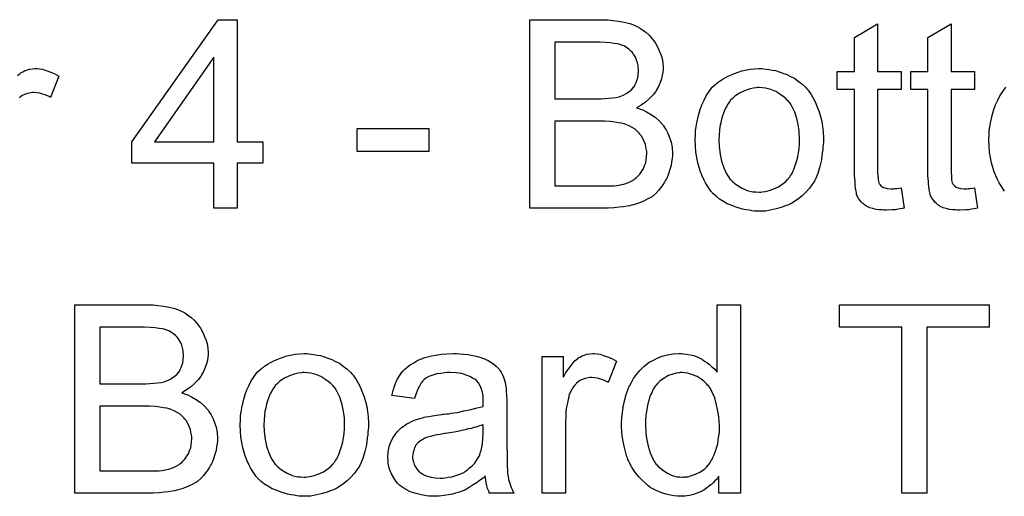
# Model space of a CAD drawing. Extents: x -1.5 to 9, y -3 to 5.
# Tile 319 of 368: x 5.2 to 5.6, y 2.8 to 3. Entities that reach past the tile are written whole.
import ezdxf

# ---------------------------------------------------------------- set-up
doc = ezdxf.new("R2010")
doc.units = 0
doc.layers.add('qfn16-30-34-a_mechanical_19', color=1, linetype='CONTINUOUS')

msp = doc.modelspace()

# ---------------------------------------------------------------- linework, layer by layer
at = {"layer": 'qfn16-30-34-a_mechanical_19', "color": 1}
for points in [[(5.281543, 2.951643), (5.292419, 2.951643), (5.292419, 2.942619), (5.281543, 2.942619), (5.281543, 2.923413), (5.271709, 2.923413), (5.271709, 2.942619), (5.236883, 2.942619), (5.236883, 2.951643), (5.27356, 3.003477), (5.281543, 3.003477), (5.281543, 2.951643)], [(5.437854, 3.003361), (5.43878, 3.003361), (5.440862, 3.00313), (5.443176, 3.002898), (5.445606, 3.002436), (5.448036, 3.001857), (5.450234, 3.001047), (5.45035, 3.001047), (5.450465, 3.000932), (5.45116, 3.000584), (5.452201, 3.000006), (5.453358, 2.999196), (5.454746, 2.998155), (5.45625, 2.996882), (5.457639, 2.995262), (5.458912, 2.993527), (5.459027, 2.993295), (5.459374, 2.992601), (5.459953, 2.991676), (5.460531, 2.990287), (5.46111, 2.988667), (5.461688, 2.986932), (5.462035, 2.984965), (5.462151, 2.982998), (5.462151, 2.982767), (5.462151, 2.982188), (5.462035, 2.981147), (5.461804, 2.979874), (5.461457, 2.97837), (5.460878, 2.97675), (5.460184, 2.975131), (5.459259, 2.973395), (5.459143, 2.973164), (5.458796, 2.972701), (5.458102, 2.971775), (5.457176, 2.97085), (5.456019, 2.969693), (5.454631, 2.96842), (5.452895, 2.967263), (5.450928, 2.966106), (5.451044, 2.966106), (5.451275, 2.96599), (5.451622, 2.965874), (5.452085, 2.965643), (5.453474, 2.96518), (5.455093, 2.96437), (5.456829, 2.963329), (5.458796, 2.962056), (5.460531, 2.960552), (5.462151, 2.958701), (5.462267, 2.95847), (5.46273, 2.957776), (5.463424, 2.956734), (5.464118, 2.955346), (5.464812, 2.953495), (5.465506, 2.951528), (5.465969, 2.949214), (5.466085, 2.946668), (5.466085, 2.946553), (5.466085, 2.946437), (5.466085, 2.945743), (5.465969, 2.944586), (5.465738, 2.943197), (5.465506, 2.941577), (5.465044, 2.939842), (5.464465, 2.937991), (5.463655, 2.93614), (5.463539, 2.935908), (5.463192, 2.93533), (5.46273, 2.93452), (5.462035, 2.933363), (5.46111, 2.932206), (5.460184, 2.930933), (5.459027, 2.92966), (5.457755, 2.928619), (5.457639, 2.928503), (5.457176, 2.928156), (5.456366, 2.927693), (5.455325, 2.927231), (5.454052, 2.926537), (5.452548, 2.925842), (5.450928, 2.925264), (5.448961, 2.924685), (5.44873, 2.924685), (5.448036, 2.924454), (5.446879, 2.924338), (5.445375, 2.924107), (5.443523, 2.923875), (5.441325, 2.923644), (5.438895, 2.923528), (5.436119, 2.923413), (5.405574, 2.923413), (5.405574, 3.003477), (5.437044, 3.003477), (5.437854, 3.003361)], [(5.553091, 2.981494), (5.563042, 2.981494), (5.563042, 2.973858), (5.553091, 2.973858), (5.553091, 2.939726), (5.553091, 2.939495), (5.553091, 2.939032), (5.553091, 2.938338), (5.553207, 2.937528), (5.553323, 2.935677), (5.553438, 2.934867), (5.553554, 2.934288), (5.55367, 2.934057), (5.554017, 2.933594), (5.55448, 2.933016), (5.55529, 2.932437), (5.555521, 2.932322), (5.5561, 2.93209), (5.557141, 2.931859), (5.558645, 2.931743), (5.559802, 2.931743), (5.56038, 2.931859), (5.56119, 2.931859), (5.562116, 2.931974), (5.563042, 2.93209), (5.564314, 2.923413), (5.564083, 2.923413), (5.56362, 2.923297), (5.56281, 2.923181), (5.561769, 2.923066), (5.560612, 2.922834), (5.559339, 2.922718), (5.556794, 2.922603), (5.555868, 2.922603), (5.554943, 2.922718), (5.553785, 2.922834), (5.552397, 2.92295), (5.551009, 2.923297), (5.549736, 2.923644), (5.548463, 2.924222), (5.548348, 2.924338), (5.548001, 2.92457), (5.547538, 2.924917), (5.546843, 2.925495), (5.546265, 2.926074), (5.545571, 2.926884), (5.544877, 2.927693), (5.544414, 2.928735), (5.544414, 2.928851), (5.544182, 2.929313), (5.544067, 2.930123), (5.543835, 2.93128), (5.543604, 2.932784), (5.543488, 2.93371), (5.543488, 2.934751), (5.543373, 2.936024), (5.543257, 2.937297), (5.543257, 2.938685), (5.543257, 2.940305), (5.543257, 2.973858), (5.535968, 2.973858), (5.535968, 2.981494), (5.543257, 2.981494), (5.543257, 2.995841), (5.553091, 3.001742), (5.553091, 2.981494)], [(5.584215, 2.981494), (5.594165, 2.981494), (5.594165, 2.973858), (5.584215, 2.973858), (5.584215, 2.939726), (5.584215, 2.939495), (5.584215, 2.939032), (5.584215, 2.938338), (5.58433, 2.937528), (5.584446, 2.935677), (5.584562, 2.934867), (5.584677, 2.934288), (5.584793, 2.934057), (5.58514, 2.933594), (5.585603, 2.933016), (5.586413, 2.932437), (5.586644, 2.932322), (5.587223, 2.93209), (5.588264, 2.931859), (5.589768, 2.931743), (5.590925, 2.931743), (5.591504, 2.931859), (5.592314, 2.931859), (5.593239, 2.931974), (5.594165, 2.93209), (5.595438, 2.923413), (5.595206, 2.923413), (5.594743, 2.923297), (5.593933, 2.923181), (5.592892, 2.923066), (5.591735, 2.922834), (5.590462, 2.922718), (5.587917, 2.922603), (5.586991, 2.922603), (5.586066, 2.922718), (5.584909, 2.922834), (5.58352, 2.92295), (5.582132, 2.923297), (5.580859, 2.923644), (5.579587, 2.924222), (5.579471, 2.924338), (5.579124, 2.92457), (5.578661, 2.924917), (5.577967, 2.925495), (5.577388, 2.926074), (5.576694, 2.926884), (5.576, 2.927693), (5.575537, 2.928735), (5.575537, 2.928851), (5.575306, 2.929313), (5.57519, 2.930123), (5.574959, 2.93128), (5.574727, 2.932784), (5.574611, 2.93371), (5.574611, 2.934751), (5.574496, 2.936024), (5.57438, 2.937297), (5.57438, 2.938685), (5.57438, 2.940305), (5.57438, 2.973858), (5.567091, 2.973858), (5.567091, 2.981494), (5.57438, 2.981494), (5.57438, 2.995841), (5.584215, 3.001742), (5.584215, 2.981494)], [(5.435193, 2.99399), (5.416218, 2.99399), (5.416218, 2.969924), (5.435887, 2.969924), (5.437391, 2.97004), (5.439011, 2.970155), (5.440631, 2.970271), (5.442251, 2.970503), (5.443523, 2.970734), (5.443755, 2.97085), (5.444218, 2.970965), (5.444912, 2.971312), (5.445837, 2.971775), (5.446763, 2.972238), (5.447804, 2.972932), (5.448846, 2.973858), (5.449655, 2.974783), (5.449771, 2.974899), (5.450003, 2.975246), (5.45035, 2.97594), (5.450697, 2.97675), (5.451044, 2.977676), (5.451391, 2.978833), (5.451622, 2.980221), (5.451738, 2.981725), (5.451738, 2.981957), (5.451738, 2.98242), (5.451622, 2.983114), (5.451507, 2.984039), (5.451275, 2.985196), (5.450928, 2.986353), (5.450465, 2.98751), (5.449771, 2.988667), (5.449655, 2.988783), (5.449424, 2.98913), (5.448961, 2.989709), (5.448383, 2.990287), (5.447573, 2.990981), (5.446647, 2.991676), (5.44549, 2.99237), (5.444218, 2.992833), (5.444102, 2.992833), (5.443523, 2.993064), (5.442713, 2.99318), (5.441441, 2.993411), (5.439705, 2.993642), (5.437738, 2.993758), (5.435193, 2.99399)], [(5.271709, 2.98751), (5.246486, 2.951643), (5.271709, 2.951643), (5.271709, 2.98751)], [(5.188521, 2.979758), (5.189562, 2.980684), (5.189678, 2.9808), (5.190025, 2.981031), (5.190719, 2.981378), (5.191413, 2.981725), (5.192339, 2.982073), (5.193496, 2.98242), (5.194653, 2.982651), (5.195925, 2.982767), (5.196735, 2.982767), (5.197777, 2.982651)], [(5.197777, 2.982651), (5.199049, 2.98242), (5.200553, 2.981957), (5.202173, 2.981378), (5.204024, 2.980568), (5.205991, 2.979527), (5.202405, 2.970503), (5.202289, 2.970618), (5.201826, 2.97085), (5.201132, 2.971197), (5.200206, 2.971544), (5.199165, 2.971891), (5.197892, 2.972238), (5.19662, 2.972469), (5.195347, 2.972585), (5.194768, 2.972585), (5.19419, 2.972469), (5.19338, 2.972354), (5.19257, 2.972122), (5.191529, 2.971775), (5.190488, 2.971312), (5.189562, 2.970618), (5.189446, 2.970503), (5.189099, 2.970271)], [(5.504844, 2.982651), (5.505886, 2.982535), (5.507043, 2.982304), (5.508315, 2.982073), (5.509819, 2.981841), (5.512943, 2.9808), (5.514563, 2.980221), (5.516183, 2.979411), (5.517803, 2.978602), (5.519423, 2.977445), (5.520927, 2.976287), (5.522431, 2.974899), (5.522547, 2.974783), (5.522778, 2.974552), (5.523125, 2.974089), (5.523588, 2.973511), (5.524166, 2.972701), (5.52486, 2.97166), (5.525555, 2.970503), (5.526249, 2.96923), (5.526943, 2.967841), (5.527637, 2.966106), (5.528332, 2.96437), (5.52891, 2.962403), (5.529373, 2.960321), (5.52972, 2.958123), (5.529951, 2.955809), (5.530067, 2.953263), (5.530067, 2.953148), (5.530067, 2.9528), (5.530067, 2.952222), (5.530067, 2.951412), (5.529951, 2.950486), (5.529836, 2.949329), (5.529836, 2.948172), (5.529604, 2.9469), (5.529257, 2.944007), (5.528563, 2.941115), (5.527753, 2.938222), (5.526596, 2.935561), (5.526596, 2.935445), (5.52648, 2.93533), (5.526249, 2.934983), (5.526017, 2.93452), (5.525208, 2.933363), (5.524166, 2.931974), (5.522778, 2.930355), (5.521042, 2.928735), (5.519075, 2.927115), (5.516761, 2.925611), (5.516646, 2.925611), (5.51653, 2.925495), (5.516183, 2.925264), (5.515605, 2.925032), (5.515026, 2.924801), (5.514332, 2.92457), (5.512596, 2.923875), (5.510629, 2.923297), (5.5082, 2.922718), (5.505654, 2.922256), (5.502877, 2.92214), (5.501721, 2.92214), (5.500795, 2.922256), (5.499754, 2.922371), (5.498597, 2.922603), (5.497208, 2.922834), (5.49582, 2.923066), (5.492696, 2.923991), (5.49096, 2.924685), (5.489341, 2.92538), (5.487721, 2.926305), (5.486101, 2.927346), (5.484597, 2.928503), (5.483093, 2.929892), (5.482977, 2.930008), (5.482746, 2.930239), (5.482399, 2.930702), (5.481936, 2.931396), (5.481357, 2.932206), (5.480779, 2.933131), (5.480085, 2.934288), (5.47939, 2.935677), (5.478696, 2.937181), (5.478002, 2.938916), (5.477423, 2.940768), (5.476845, 2.942735), (5.476382, 2.944933), (5.476035, 2.947247), (5.475804, 2.949792), (5.475688, 2.952453), (5.475688, 2.952685), (5.475688, 2.953148), (5.475804, 2.953957), (5.475804, 2.955114), (5.475919, 2.956387), (5.476151, 2.958007), (5.476382, 2.959627), (5.476845, 2.961478), (5.477308, 2.963329), (5.477886, 2.965296), (5.478581, 2.967379), (5.479506, 2.969345), (5.480432, 2.971197), (5.481704, 2.973048), (5.482977, 2.974783), (5.484597, 2.976287), (5.484713, 2.976403), (5.484944, 2.976519), (5.485407, 2.976866), (5.485985, 2.977329), (5.48668, 2.977792), (5.487605, 2.97837), (5.488531, 2.978949), (5.489688, 2.979527), (5.49096, 2.980106), (5.492349, 2.980684), (5.495473, 2.981725), (5.499059, 2.982535), (5.500911, 2.982651), (5.502877, 2.982767), (5.504034, 2.982767), (5.504844, 2.982651)], [(5.502877, 2.974668), (5.502183, 2.974668), (5.501605, 2.974552), (5.500332, 2.974436), (5.498597, 2.973974), (5.49663, 2.973279), (5.494547, 2.972354), (5.49258, 2.970965), (5.491539, 2.97004), (5.490613, 2.969114), (5.490613, 2.968998), (5.490382, 2.968883), (5.49015, 2.968536), (5.489803, 2.968073), (5.489456, 2.967494), (5.489109, 2.9668), (5.488646, 2.965874), (5.488184, 2.964949), (5.487721, 2.963792), (5.487258, 2.962635), (5.486911, 2.961247), (5.486564, 2.959742), (5.486217, 2.958123), (5.485985, 2.956387), (5.48587, 2.95442), (5.485754, 2.952453), (5.485754, 2.952338), (5.485754, 2.95199), (5.485754, 2.951412), (5.48587, 2.950602), (5.48587, 2.949677), (5.485985, 2.948635), (5.486332, 2.946206), (5.486911, 2.943429), (5.487837, 2.940652), (5.488993, 2.937991), (5.489803, 2.936834), (5.490613, 2.935677), (5.490729, 2.935677), (5.490845, 2.935445), (5.491539, 2.934867), (5.49258, 2.933941), (5.493969, 2.933016), (5.495704, 2.931974), (5.497787, 2.931049), (5.500216, 2.93047), (5.501489, 2.930355), (5.502877, 2.930239), (5.503572, 2.930239), (5.50415, 2.930355), (5.505423, 2.930586), (5.507158, 2.930933), (5.50901, 2.931627), (5.511092, 2.932553), (5.513059, 2.933941), (5.5141, 2.934867), (5.515026, 2.935793), (5.515142, 2.935908), (5.515257, 2.936024), (5.515489, 2.936371), (5.515836, 2.936834), (5.516183, 2.937412), (5.516646, 2.938106), (5.517109, 2.939032), (5.517571, 2.939958), (5.518034, 2.941115), (5.518381, 2.942387), (5.518844, 2.943776), (5.519191, 2.94528), (5.519538, 2.947015), (5.51977, 2.948751), (5.520001, 2.950718), (5.520001, 2.9528), (5.520001, 2.952916), (5.520001, 2.953263), (5.520001, 2.953842), (5.519885, 2.954536), (5.519885, 2.955461), (5.51977, 2.956503), (5.519423, 2.958932), (5.518844, 2.961478), (5.517918, 2.964255), (5.516646, 2.9668), (5.515952, 2.968073), (5.515026, 2.969114), (5.515026, 2.96923), (5.514795, 2.969345), (5.5141, 2.97004), (5.513059, 2.97085), (5.511671, 2.971891), (5.509935, 2.972932), (5.507853, 2.973858), (5.505539, 2.974436), (5.504266, 2.974552), (5.502877, 2.974668)], [(5.606892, 2.930702), (5.606429, 2.931396), (5.60585, 2.932206), (5.605272, 2.933131), (5.604578, 2.934288), (5.603884, 2.935677), (5.603189, 2.937181), (5.602495, 2.938916), (5.601917, 2.940768), (5.601338, 2.942735), (5.600875, 2.944933), (5.600528, 2.947247), (5.600297, 2.949792), (5.600181, 2.952453), (5.600181, 2.952685), (5.600181, 2.953148), (5.600297, 2.953957), (5.600297, 2.955114), (5.600413, 2.956387), (5.600644, 2.958007), (5.600875, 2.959627), (5.601338, 2.961478), (5.601801, 2.963329), (5.60238, 2.965296), (5.603074, 2.967379), (5.603999, 2.969345), (5.604925, 2.971197), (5.606198, 2.973048), (5.60747, 2.974783)], [(5.437276, 2.960437), (5.416218, 2.960437), (5.416218, 2.9329), (5.439011, 2.9329), (5.441441, 2.933016), (5.442482, 2.933131), (5.443408, 2.933247), (5.443523, 2.933247), (5.443986, 2.933363), (5.44468, 2.933479), (5.44549, 2.93371), (5.447457, 2.934404), (5.449424, 2.93533), (5.44954, 2.935445), (5.449887, 2.935677), (5.45035, 2.936024), (5.450928, 2.936487), (5.451507, 2.937181), (5.452317, 2.937875), (5.452895, 2.938801), (5.453589, 2.939842), (5.453705, 2.939958), (5.453821, 2.940305), (5.454052, 2.940999), (5.454399, 2.941809), (5.454746, 2.942735), (5.454978, 2.943892), (5.455093, 2.94528), (5.455209, 2.946668), (5.455209, 2.9469), (5.455209, 2.947363), (5.455093, 2.948288), (5.454862, 2.949329), (5.454631, 2.950486), (5.454168, 2.951759), (5.453589, 2.953032), (5.452779, 2.954305), (5.452664, 2.95442), (5.452317, 2.954883), (5.451854, 2.955461), (5.45116, 2.956156), (5.450234, 2.956966), (5.449077, 2.957776), (5.447804, 2.95847), (5.4463, 2.959048), (5.446069, 2.959164), (5.445606, 2.95928), (5.444565, 2.959511), (5.443292, 2.959742), (5.441672, 2.959974), (5.439705, 2.960205), (5.437276, 2.960437)], [(5.362881, 2.947478), (5.332451, 2.947478), (5.332451, 2.957313), (5.362881, 2.957313), (5.362881, 2.947478)], [(5.244982, 2.882409), (5.245908, 2.882409), (5.24799, 2.882177), (5.250304, 2.881946), (5.252734, 2.881483), (5.255164, 2.880904), (5.257362, 2.880095), (5.257478, 2.880095), (5.257593, 2.879979), (5.258288, 2.879632), (5.259329, 2.879053), (5.260486, 2.878243), (5.261874, 2.877202), (5.263378, 2.875929), (5.264767, 2.874309), (5.26604, 2.872574), (5.266155, 2.872343), (5.266502, 2.871648), (5.267081, 2.870723), (5.267659, 2.869334), (5.268238, 2.867715), (5.268816, 2.865979), (5.269163, 2.864012), (5.269279, 2.862045), (5.269279, 2.861814), (5.269279, 2.861235), (5.269163, 2.860194), (5.268932, 2.858921), (5.268585, 2.857417), (5.268007, 2.855798), (5.267312, 2.854178), (5.266387, 2.852442), (5.266271, 2.852211), (5.265924, 2.851748), (5.26523, 2.850822), (5.264304, 2.849897), (5.263147, 2.84874), (5.261759, 2.847467), (5.260023, 2.84631), (5.258056, 2.845153), (5.258172, 2.845153), (5.258403, 2.845037), (5.258751, 2.844922), (5.259213, 2.84469), (5.260602, 2.844227), (5.262221, 2.843418), (5.263957, 2.842376), (5.265924, 2.841104), (5.267659, 2.839599), (5.269279, 2.837748), (5.269395, 2.837517), (5.269858, 2.836823), (5.270552, 2.835781), (5.271246, 2.834393), (5.27194, 2.832542), (5.272635, 2.830575), (5.273097, 2.828261), (5.273213, 2.825715), (5.273213, 2.8256), (5.273213, 2.825484), (5.273213, 2.82479), (5.273097, 2.823633), (5.272866, 2.822244), (5.272635, 2.820625), (5.272172, 2.818889), (5.271593, 2.817038), (5.270783, 2.815187), (5.270668, 2.814955), (5.27032, 2.814377), (5.269858, 2.813567), (5.269163, 2.81241), (5.268238, 2.811253), (5.267312, 2.80998), (5.266155, 2.808708), (5.264883, 2.807666), (5.264767, 2.807551), (5.264304, 2.807204), (5.263494, 2.806741), (5.262453, 2.806278), (5.26118, 2.805584), (5.259676, 2.80489), (5.258056, 2.804311), (5.256089, 2.803733), (5.255858, 2.803733), (5.255164, 2.803501), (5.254007, 2.803385), (5.252503, 2.803154), (5.250651, 2.802923), (5.248453, 2.802691), (5.246024, 2.802575), (5.243247, 2.80246), (5.212702, 2.80246), (5.212702, 2.882524), (5.244172, 2.882524), (5.244982, 2.882409)], [(5.494894, 2.80246), (5.485754, 2.80246), (5.485754, 2.809749), (5.485638, 2.809633), (5.485523, 2.809402), (5.485175, 2.808939), (5.484713, 2.80836), (5.484134, 2.807782), (5.48344, 2.807088), (5.48263, 2.806278), (5.481589, 2.805468), (5.480547, 2.804658), (5.47939, 2.803848), (5.478002, 2.803154), (5.476498, 2.802575), (5.474994, 2.801997), (5.473258, 2.801534), (5.471407, 2.801303), (5.46944, 2.801187), (5.468746, 2.801187), (5.468283, 2.801303), (5.466895, 2.801419), (5.465275, 2.80165), (5.463308, 2.802113), (5.46111, 2.802807), (5.458912, 2.803733), (5.456713, 2.805005), (5.456597, 2.805005), (5.456482, 2.805237), (5.455788, 2.805699), (5.454746, 2.806625), (5.453474, 2.807782), (5.45197, 2.809286), (5.450465, 2.811137), (5.448961, 2.81322), (5.447689, 2.81565), (5.447689, 2.815765), (5.447573, 2.815997), (5.447457, 2.816344), (5.447226, 2.816807), (5.446994, 2.817501), (5.446647, 2.818311), (5.446416, 2.819121), (5.446185, 2.820162), (5.445606, 2.822476), (5.445028, 2.825137), (5.44468, 2.828145), (5.444565, 2.831385), (5.444565, 2.831501), (5.444565, 2.831732), (5.444565, 2.832195), (5.444565, 2.832889), (5.44468, 2.833583), (5.44468, 2.834509), (5.444912, 2.836591), (5.445259, 2.839021), (5.445837, 2.841682), (5.446532, 2.844459), (5.447457, 2.84712), (5.447457, 2.847236), (5.447573, 2.847467), (5.447804, 2.847814), (5.448036, 2.848277), (5.44873, 2.84955), (5.449655, 2.851169), (5.450812, 2.852905), (5.452317, 2.85464), (5.454052, 2.856492), (5.456135, 2.857996), (5.45625, 2.857996), (5.456366, 2.858111), (5.456713, 2.858343), (5.457176, 2.858574), (5.458333, 2.859153), (5.459953, 2.859963), (5.461804, 2.860657), (5.464002, 2.861235), (5.466432, 2.861698), (5.468977, 2.861814), (5.469903, 2.861814), (5.470829, 2.861698), (5.472101, 2.861582), (5.473605, 2.861235), (5.475225, 2.860888), (5.476845, 2.86031), (5.478349, 2.8595), (5.478581, 2.859384), (5.479043, 2.859153), (5.479738, 2.858574), (5.480663, 2.857996), (5.48182, 2.857186), (5.482861, 2.856145), (5.484018, 2.855103), (5.48506, 2.853831), (5.48506, 2.882524), (5.494894, 2.882524), (5.494894, 2.80246)], [(5.600297, 2.873037), (5.573917, 2.873037), (5.573917, 2.80246), (5.563273, 2.80246), (5.563273, 2.873037), (5.536893, 2.873037), (5.536893, 2.882524), (5.600297, 2.882524), (5.600297, 2.873037)], [(5.242321, 2.873037), (5.223346, 2.873037), (5.223346, 2.848971), (5.243015, 2.848971), (5.244519, 2.849087), (5.246139, 2.849203), (5.247759, 2.849318), (5.249379, 2.84955), (5.250651, 2.849781), (5.250883, 2.849897), (5.251346, 2.850012), (5.25204, 2.85036), (5.252966, 2.850822), (5.253891, 2.851285), (5.254932, 2.851979), (5.255974, 2.852905), (5.256784, 2.853831), (5.256899, 2.853946), (5.257131, 2.854293), (5.257478, 2.854988), (5.257825, 2.855798), (5.258172, 2.856723), (5.258519, 2.85788), (5.258751, 2.859269), (5.258866, 2.860773), (5.258866, 2.861004), (5.258866, 2.861467), (5.258751, 2.862161), (5.258635, 2.863087), (5.258403, 2.864244), (5.258056, 2.865401), (5.257593, 2.866558), (5.256899, 2.867715), (5.256784, 2.86783), (5.256552, 2.868177), (5.256089, 2.868756), (5.255511, 2.869334), (5.254701, 2.870029), (5.253775, 2.870723), (5.252618, 2.871417), (5.251346, 2.87188), (5.25123, 2.87188), (5.250651, 2.872111), (5.249842, 2.872227), (5.248569, 2.872458), (5.246833, 2.87269), (5.244867, 2.872805), (5.242321, 2.873037)], [(5.311972, 2.861698), (5.313014, 2.861582), (5.314171, 2.861351), (5.315444, 2.86112), (5.316948, 2.860888), (5.320072, 2.859847), (5.321691, 2.859269), (5.323311, 2.858459), (5.324931, 2.857649), (5.326551, 2.856492), (5.328055, 2.855335), (5.329559, 2.853946), (5.329675, 2.853831), (5.329906, 2.853599), (5.330253, 2.853136), (5.330716, 2.852558), (5.331294, 2.851748), (5.331989, 2.850707), (5.332683, 2.84955), (5.333377, 2.848277), (5.334071, 2.846889), (5.334765, 2.845153), (5.33546, 2.843418), (5.336038, 2.841451), (5.336501, 2.839368), (5.336848, 2.83717), (5.337079, 2.834856), (5.337195, 2.83231), (5.337195, 2.832195), (5.337195, 2.831848), (5.337195, 2.831269), (5.337195, 2.830459), (5.337079, 2.829534), (5.336964, 2.828377), (5.336964, 2.82722), (5.336732, 2.825947), (5.336385, 2.823054), (5.335691, 2.820162), (5.334881, 2.817269), (5.333724, 2.814608), (5.333724, 2.814493), (5.333608, 2.814377), (5.333377, 2.81403), (5.333146, 2.813567), (5.332336, 2.81241), (5.331294, 2.811022), (5.329906, 2.809402), (5.328171, 2.807782), (5.326204, 2.806162), (5.32389, 2.804658), (5.323774, 2.804658), (5.323658, 2.804542), (5.323311, 2.804311), (5.322733, 2.80408), (5.322154, 2.803848), (5.32146, 2.803617), (5.319724, 2.802923), (5.317757, 2.802344), (5.315328, 2.801766), (5.312782, 2.801303), (5.310006, 2.801187), (5.308849, 2.801187), (5.307923, 2.801303), (5.306882, 2.801419), (5.305725, 2.80165), (5.304336, 2.801881), (5.302948, 2.802113), (5.299824, 2.803038), (5.298088, 2.803733), (5.296469, 2.804427), (5.294849, 2.805352), (5.293229, 2.806394), (5.291725, 2.807551), (5.290221, 2.808939), (5.290105, 2.809055), (5.289874, 2.809286), (5.289527, 2.809749), (5.289064, 2.810443), (5.288485, 2.811253), (5.287907, 2.812179), (5.287213, 2.813336), (5.286519, 2.814724), (5.285824, 2.816228), (5.28513, 2.817964), (5.284552, 2.819815), (5.283973, 2.821782), (5.28351, 2.82398), (5.283163, 2.826294), (5.282932, 2.828839), (5.282816, 2.831501), (5.282816, 2.831732), (5.282816, 2.832195), (5.282932, 2.833005), (5.282932, 2.834162), (5.283047, 2.835434), (5.283279, 2.837054), (5.28351, 2.838674), (5.283973, 2.840525), (5.284436, 2.842376), (5.285014, 2.844343), (5.285709, 2.846426), (5.286634, 2.848393), (5.28756, 2.850244), (5.288833, 2.852095), (5.290105, 2.853831), (5.291725, 2.855335), (5.291841, 2.85545), (5.292072, 2.855566), (5.292535, 2.855913), (5.293113, 2.856376), (5.293808, 2.856839), (5.294733, 2.857417), (5.295659, 2.857996), (5.296816, 2.858574), (5.298088, 2.859153), (5.299477, 2.859731), (5.302601, 2.860773), (5.306188, 2.861582), (5.308039, 2.861698), (5.310006, 2.861814), (5.311163, 2.861814), (5.311972, 2.861698)], [(5.375839, 2.861698), (5.377574, 2.861582), (5.379541, 2.861351), (5.381508, 2.861004), (5.383475, 2.860541), (5.385326, 2.859963), (5.385558, 2.859847), (5.386136, 2.859616), (5.386946, 2.859269), (5.387987, 2.858806), (5.389144, 2.858111), (5.390301, 2.857417), (5.391343, 2.856492), (5.392268, 2.855566), (5.392384, 2.85545), (5.392615, 2.855103), (5.392962, 2.854525), (5.393425, 2.853831), (5.394004, 2.852789), (5.394467, 2.851748), (5.394929, 2.850475), (5.395276, 2.848971), (5.395276, 2.848856), (5.395392, 2.848508), (5.395508, 2.847814), (5.395624, 2.846889), (5.395624, 2.845616), (5.395739, 2.844112), (5.395855, 2.842145), (5.395855, 2.839947), (5.395855, 2.826757), (5.395855, 2.826641), (5.395855, 2.826178), (5.395855, 2.825484), (5.395855, 2.824559), (5.395855, 2.823517), (5.395855, 2.822244), (5.395971, 2.819468), (5.395971, 2.816575), (5.396086, 2.813683), (5.396202, 2.81241), (5.396202, 2.811253), (5.396318, 2.810212), (5.396434, 2.809402), (5.396434, 2.809286), (5.396549, 2.808823), (5.396665, 2.808129), (5.397012, 2.807204), (5.397243, 2.806162), (5.397706, 2.805005), (5.398285, 2.803733), (5.398863, 2.80246), (5.388566, 2.80246), (5.38845, 2.802575), (5.388334, 2.803038), (5.388103, 2.803617), (5.387756, 2.804542), (5.387409, 2.805584), (5.387177, 2.806856), (5.386946, 2.808245), (5.386715, 2.809749), (5.386599, 2.809749), (5.386483, 2.809517), (5.385789, 2.808939), (5.384748, 2.808129), (5.383359, 2.807088), (5.381624, 2.806046), (5.379888, 2.80489), (5.378037, 2.803848), (5.37607, 2.803038), (5.375839, 2.802923), (5.375145, 2.802807), (5.374103, 2.80246), (5.372831, 2.802113), (5.371211, 2.801766), (5.36936, 2.801534), (5.367277, 2.801303), (5.365194, 2.801187), (5.364269, 2.801187), (5.363575, 2.801303), (5.362765, 2.801303), (5.361839, 2.801419), (5.359757, 2.801766), (5.357443, 2.802344), (5.354897, 2.803154), (5.352583, 2.804311), (5.350501, 2.805815), (5.350269, 2.806046), (5.349691, 2.806625), (5.348881, 2.807666), (5.347955, 2.809055), (5.34703, 2.81079), (5.34622, 2.812757), (5.345641, 2.815187), (5.345525, 2.816344), (5.34541, 2.817732), (5.34541, 2.817964), (5.34541, 2.818426), (5.345525, 2.819236), (5.345641, 2.820278), (5.345873, 2.82155), (5.34622, 2.822823), (5.346682, 2.824211), (5.347261, 2.825484), (5.347377, 2.8256), (5.347608, 2.826063), (5.348071, 2.826757), (5.348649, 2.827567), (5.349344, 2.828492), (5.350269, 2.829418), (5.351195, 2.830343), (5.352352, 2.831153), (5.352467, 2.831269), (5.35293, 2.831501), (5.353509, 2.831963), (5.354434, 2.832426), (5.355476, 2.832889), (5.356748, 2.833467), (5.358021, 2.83393), (5.359525, 2.834393), (5.359641, 2.834393), (5.360104, 2.834509), (5.360798, 2.83474), (5.361724, 2.834856), (5.362881, 2.835087), (5.364385, 2.835319), (5.36612, 2.835666), (5.368203, 2.835897), (5.368318, 2.835897), (5.368781, 2.836013), (5.36936, 2.836013), (5.37017, 2.836128), (5.371095, 2.836244), (5.372252, 2.836476), (5.373525, 2.836591), (5.374913, 2.836823), (5.37769, 2.837401), (5.380698, 2.83798), (5.383359, 2.838674), (5.384632, 2.839021), (5.385789, 2.839368), (5.385789, 2.839484), (5.385789, 2.839715), (5.385905, 2.840409), (5.385905, 2.841219), (5.385905, 2.841682), (5.385905, 2.841914), (5.385905, 2.842029), (5.385905, 2.842145), (5.385905, 2.842839), (5.385789, 2.843996), (5.385558, 2.845269), (5.385211, 2.846657), (5.384632, 2.848046), (5.383938, 2.849318), (5.383012, 2.85036), (5.382897, 2.850475), (5.382318, 2.850938), (5.381392, 2.851401), (5.380235, 2.852095), (5.378616, 2.852674), (5.376765, 2.853252), (5.37445, 2.853599), (5.371789, 2.853715), (5.370632, 2.853715), (5.369475, 2.853599), (5.367856, 2.853368), (5.366236, 2.853136), (5.3645, 2.852674), (5.362881, 2.852095), (5.361492, 2.851285), (5.361376, 2.851169), (5.360914, 2.850822), (5.360335, 2.850244), (5.359641, 2.849318), (5.358947, 2.848161), (5.358137, 2.846657), (5.357443, 2.844806), (5.356748, 2.842723), (5.347145, 2.843996), (5.347145, 2.844112), (5.347261, 2.844227), (5.347261, 2.844575), (5.347377, 2.845037), (5.347724, 2.846079), (5.348187, 2.847583), (5.348765, 2.849087), (5.349459, 2.850707), (5.350385, 2.852327), (5.351426, 2.853831), (5.351542, 2.853946), (5.352005, 2.854409), (5.352699, 2.855103), (5.353624, 2.856029), (5.354897, 2.856954), (5.356401, 2.85788), (5.358137, 2.858921), (5.360104, 2.859731), (5.360219, 2.859731), (5.360335, 2.859847), (5.360682, 2.859963), (5.361145, 2.860078), (5.362302, 2.860425), (5.363922, 2.860773), (5.365773, 2.86112), (5.368087, 2.861467), (5.370517, 2.861698), (5.373293, 2.861814), (5.374566, 2.861814), (5.375839, 2.861698)], [(5.434152, 2.861698), (5.435424, 2.861467), (5.436928, 2.861004), (5.438548, 2.860425), (5.4404, 2.859616), (5.442366, 2.858574), (5.43878, 2.84955), (5.438664, 2.849665), (5.438201, 2.849897), (5.437507, 2.850244), (5.436581, 2.850591), (5.43554, 2.850938), (5.434267, 2.851285), (5.432995, 2.851517), (5.431722, 2.851632), (5.431144, 2.851632), (5.430565, 2.851517), (5.429755, 2.851401), (5.428945, 2.851169), (5.427904, 2.850822), (5.426863, 2.85036), (5.425937, 2.849665), (5.425821, 2.84955), (5.425474, 2.849318), (5.425127, 2.848856), (5.424549, 2.848277), (5.42397, 2.847467), (5.423392, 2.846541), (5.422813, 2.8455), (5.42235, 2.844227), (5.422235, 2.843996), (5.422119, 2.843302), (5.421887, 2.842261), (5.42154, 2.840872), (5.421193, 2.839137), (5.420962, 2.83717), (5.420846, 2.835087), (5.42073, 2.832773), (5.42073, 2.80246), (5.410896, 2.80246), (5.410896, 2.860541), (5.419805, 2.860541), (5.419805, 2.851748), (5.419921, 2.851864), (5.420383, 2.852674), (5.420962, 2.853715), (5.421887, 2.854988), (5.422813, 2.85626), (5.423854, 2.857649), (5.424896, 2.858806), (5.425937, 2.859731), (5.426053, 2.859847), (5.4264, 2.860078), (5.427094, 2.860425), (5.427788, 2.860773), (5.428714, 2.86112), (5.429871, 2.861467), (5.431028, 2.861698), (5.432301, 2.861814), (5.43311, 2.861814), (5.434152, 2.861698)], [(5.310006, 2.853715), (5.309311, 2.853715), (5.308733, 2.853599), (5.30746, 2.853483), (5.305725, 2.853021), (5.303758, 2.852327), (5.301675, 2.851401), (5.299708, 2.850012), (5.298667, 2.849087), (5.297741, 2.848161), (5.297741, 2.848046), (5.29751, 2.84793), (5.297279, 2.847583), (5.296931, 2.84712), (5.296584, 2.846541), (5.296237, 2.845847), (5.295775, 2.844922), (5.295312, 2.843996), (5.294849, 2.842839), (5.294386, 2.841682), (5.294039, 2.840294), (5.293692, 2.83879), (5.293345, 2.83717), (5.293113, 2.835434), (5.292998, 2.833467), (5.292882, 2.831501), (5.292882, 2.831385), (5.292882, 2.831038), (5.292882, 2.830459), (5.292998, 2.829649), (5.292998, 2.828724), (5.293113, 2.827682), (5.293461, 2.825253), (5.294039, 2.822476), (5.294965, 2.819699), (5.296122, 2.817038), (5.296931, 2.815881), (5.297741, 2.814724), (5.297857, 2.814724), (5.297973, 2.814493), (5.298667, 2.813914), (5.299708, 2.812988), (5.301097, 2.812063), (5.302832, 2.811022), (5.304915, 2.810096), (5.307345, 2.809517), (5.308617, 2.809402), (5.310006, 2.809286), (5.3107, 2.809286), (5.311278, 2.809402), (5.312551, 2.809633), (5.314287, 2.80998), (5.316138, 2.810675), (5.31822, 2.8116), (5.320187, 2.812988), (5.321229, 2.813914), (5.322154, 2.81484), (5.32227, 2.814955), (5.322386, 2.815071), (5.322617, 2.815418), (5.322964, 2.815881), (5.323311, 2.816459), (5.323774, 2.817154), (5.324237, 2.818079), (5.324699, 2.819005), (5.325162, 2.820162), (5.325509, 2.821435), (5.325972, 2.822823), (5.326319, 2.824327), (5.326666, 2.826063), (5.326898, 2.827798), (5.327129, 2.829765), (5.327129, 2.831848), (5.327129, 2.831963), (5.327129, 2.83231), (5.327129, 2.832889), (5.327014, 2.833583), (5.327014, 2.834509), (5.326898, 2.83555), (5.326551, 2.83798), (5.325972, 2.840525), (5.325047, 2.843302), (5.323774, 2.845847), (5.32308, 2.84712), (5.322154, 2.848161), (5.322154, 2.848277), (5.321923, 2.848393), (5.321229, 2.849087), (5.320187, 2.849897), (5.318799, 2.850938), (5.317063, 2.851979), (5.314981, 2.852905), (5.312667, 2.853483), (5.311394, 2.853599), (5.310006, 2.853715)], [(5.470019, 2.853715), (5.46944, 2.853715), (5.468977, 2.853599), (5.467705, 2.853483), (5.466201, 2.853021), (5.464465, 2.852442), (5.462614, 2.851401), (5.460763, 2.850128), (5.459837, 2.849203), (5.459027, 2.848277), (5.459027, 2.848161), (5.458796, 2.848046), (5.45868, 2.847698), (5.458333, 2.847236), (5.457986, 2.846657), (5.457639, 2.845963), (5.457292, 2.845153), (5.456829, 2.844227), (5.456366, 2.84307), (5.456019, 2.841798), (5.455672, 2.840409), (5.455325, 2.838905), (5.455093, 2.837285), (5.454862, 2.835434), (5.454631, 2.833467), (5.454631, 2.831385), (5.454631, 2.831269), (5.454631, 2.830922), (5.454631, 2.830343), (5.454746, 2.829534), (5.454746, 2.828608), (5.454862, 2.827567), (5.455209, 2.825137), (5.455788, 2.822476), (5.456597, 2.819699), (5.457755, 2.817038), (5.458449, 2.815881), (5.459259, 2.814724), (5.459374, 2.814724), (5.45949, 2.814493), (5.460069, 2.813914), (5.46111, 2.812988), (5.462382, 2.812063), (5.464002, 2.811022), (5.465969, 2.810096), (5.468052, 2.809517), (5.469209, 2.809402), (5.470366, 2.809286), (5.470944, 2.809286), (5.471407, 2.809402), (5.47268, 2.809517), (5.474184, 2.80998), (5.475919, 2.810559), (5.477771, 2.811484), (5.479622, 2.812757), (5.480547, 2.813567), (5.481357, 2.814493), (5.481357, 2.814608), (5.481589, 2.814724), (5.48182, 2.815071), (5.482051, 2.815534), (5.482399, 2.816112), (5.482861, 2.816691), (5.483208, 2.817617), (5.483671, 2.818542), (5.484134, 2.819583), (5.484481, 2.82074), (5.484944, 2.822129), (5.485291, 2.823517), (5.485523, 2.825137), (5.485754, 2.826757), (5.485985, 2.828608), (5.485985, 2.830575), (5.485985, 2.830691), (5.485985, 2.831153), (5.485985, 2.831732), (5.48587, 2.832542), (5.48587, 2.833467), (5.485754, 2.834624), (5.485638, 2.835897), (5.485407, 2.837285), (5.484828, 2.840062), (5.484018, 2.842955), (5.482861, 2.845732), (5.482167, 2.846889), (5.481357, 2.848046), (5.481357, 2.848161), (5.481126, 2.848277), (5.480547, 2.848971), (5.479506, 2.849897), (5.478233, 2.850938), (5.476614, 2.851979), (5.474647, 2.852789), (5.472448, 2.853483), (5.471291, 2.853599), (5.470019, 2.853715)], [(5.244404, 2.839484), (5.223346, 2.839484), (5.223346, 2.811947), (5.246139, 2.811947), (5.248569, 2.812063), (5.24961, 2.812179), (5.250536, 2.812294), (5.250651, 2.812294), (5.251114, 2.81241), (5.251809, 2.812526), (5.252618, 2.812757), (5.254585, 2.813451), (5.256552, 2.814377), (5.256668, 2.814493), (5.257015, 2.814724), (5.257478, 2.815071), (5.258056, 2.815534), (5.258635, 2.816228), (5.259445, 2.816922), (5.260023, 2.817848), (5.260717, 2.818889), (5.260833, 2.819005), (5.260949, 2.819352), (5.26118, 2.820046), (5.261527, 2.820856), (5.261874, 2.821782), (5.262106, 2.822939), (5.262221, 2.824327), (5.262337, 2.825715), (5.262337, 2.825947), (5.262337, 2.82641), (5.262221, 2.827335), (5.26199, 2.828377), (5.261759, 2.829534), (5.261296, 2.830806), (5.260717, 2.832079), (5.259908, 2.833352), (5.259792, 2.833467), (5.259445, 2.83393), (5.258982, 2.834509), (5.258288, 2.835203), (5.257362, 2.836013), (5.256205, 2.836823), (5.254932, 2.837517), (5.253428, 2.838095), (5.253197, 2.838211), (5.252734, 2.838327), (5.251693, 2.838558), (5.25042, 2.83879), (5.2488, 2.839021), (5.246833, 2.839252), (5.244404, 2.839484)], [(5.385905, 2.831616), (5.385789, 2.831616), (5.385673, 2.831501), (5.385326, 2.831385), (5.384864, 2.831269), (5.384285, 2.831038), (5.383591, 2.830806), (5.382781, 2.830575), (5.381855, 2.830343), (5.380814, 2.829996), (5.379541, 2.829765), (5.378269, 2.829418), (5.376765, 2.829071), (5.375145, 2.828724), (5.373525, 2.828377), (5.371674, 2.828145), (5.369707, 2.827798), (5.369475, 2.827798), (5.368781, 2.827682), (5.367624, 2.827451), (5.366351, 2.82722), (5.364963, 2.826988), (5.363575, 2.826641), (5.362302, 2.826294), (5.361145, 2.825831), (5.361029, 2.825831), (5.360682, 2.8256), (5.360219, 2.825368), (5.359757, 2.825021), (5.358368, 2.824096), (5.357211, 2.822707), (5.357211, 2.822592), (5.35698, 2.82236), (5.356864, 2.821897), (5.356633, 2.821319), (5.356401, 2.820625), (5.35617, 2.81993), (5.356054, 2.819005), (5.355939, 2.818079), (5.355939, 2.817964), (5.355939, 2.817385), (5.356054, 2.816691), (5.356286, 2.815765), (5.356633, 2.814724), (5.357211, 2.813683), (5.357905, 2.812526), (5.358831, 2.811484), (5.358947, 2.811369), (5.359409, 2.811137), (5.360104, 2.810675), (5.361029, 2.810212), (5.362302, 2.809749), (5.363806, 2.809286), (5.365542, 2.809055), (5.367624, 2.808939), (5.36855, 2.808939), (5.369707, 2.809055), (5.37098, 2.809286), (5.372599, 2.809517), (5.374219, 2.80998), (5.375955, 2.810559), (5.37769, 2.811369), (5.377922, 2.811484), (5.378384, 2.811831), (5.379194, 2.81241), (5.38012, 2.81322), (5.381161, 2.814146), (5.382318, 2.815302), (5.383244, 2.816691), (5.384169, 2.818195), (5.384285, 2.818311), (5.384401, 2.818773), (5.384632, 2.819583), (5.384979, 2.820625), (5.385326, 2.822013), (5.385558, 2.823633), (5.385673, 2.8256), (5.385789, 2.827914), (5.385905, 2.831616)]]:
    msp.add_lwpolyline(points, dxfattribs=at)

doc.saveas('drawing.dxf')
